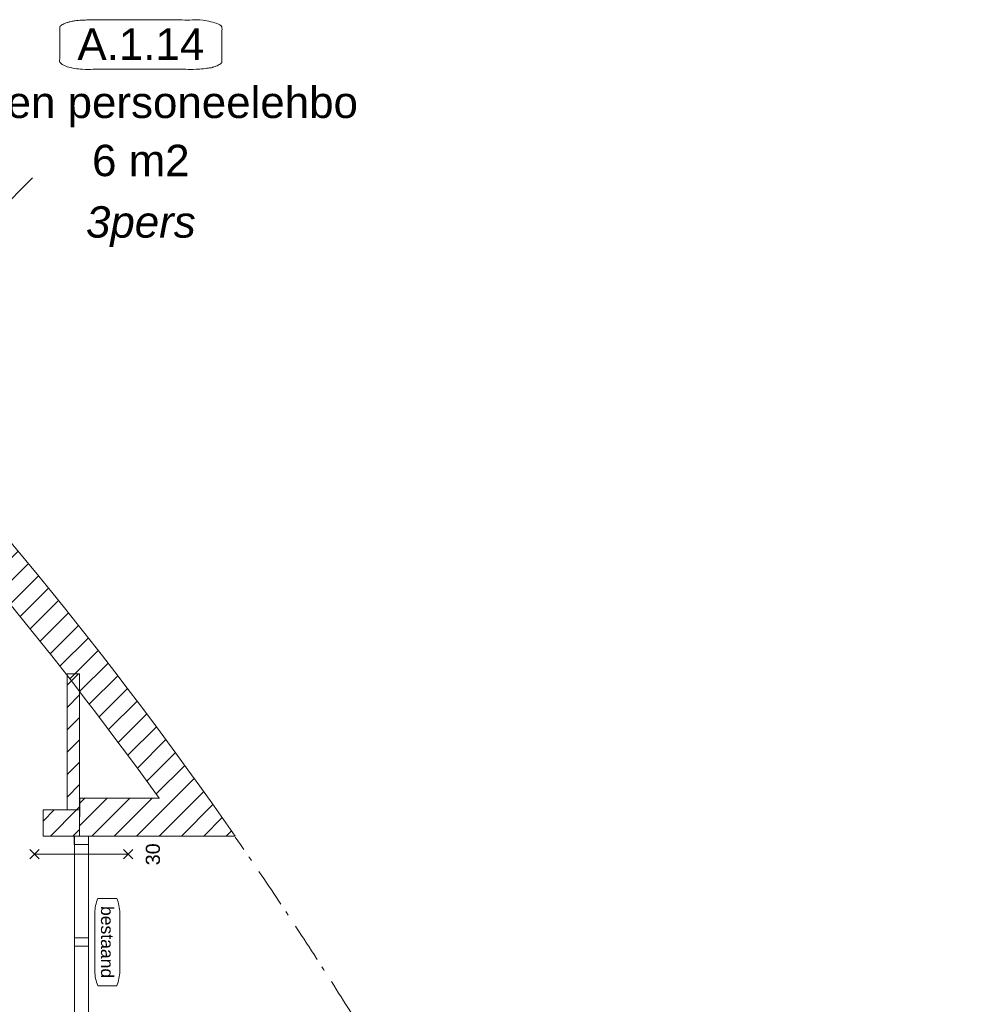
# Model space of a CAD drawing. Header units: millimetres. Extents: x -62314 to 79800, y -34032 to 28340.
# Tile 277 of 277: x 59349 to 67048, y 4876 to 12770. Entities that reach past the tile are written whole.
import ezdxf
from ezdxf.enums import TextEntityAlignment as Align

# ---------------------------------------------------------------- set-up
doc = ezdxf.new("R2010")
doc.units = ezdxf.units.MM
doc.header["$LTSCALE"] = 508
doc.header["$PDMODE"] = 1
doc.header["$PDSIZE"] = -2
doc.linetypes.add('Dash Style-1', pattern=[0.41664, 0.20828, -0.20836])
doc.linetypes.add('Dash Style-6', pattern=[1.0416400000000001, 0.625, -0.20828, 0.06943000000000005, -0.13893])
for name, color, linetype, lineweight in [('(00) tekening-merk kozijn', 40, 'Continuous', 0), ('(00) tekening-stramien-algemeen', 7, 'Dash Style-6', 0), ('(00) tekst-ruimtenummer-algemeen', 8, 'Continuous', 0), ('(00) tekst-ruimtenummer-gradering', 8, 'Continuous', 0), ('(04) bouwaanvraag-brandweer-WBDBO', 142, 'Dash Style-1', 0), ('(22) binnenwanden-X bestaand', 7, 'Continuous', 0), ('None', 7, 'Continuous', 0)]:
    doc.layers.add(name, color=color, linetype=linetype, lineweight=lineweight)
doc.styles.add('Arial', font='Arial')
doc.styles.add('Arial Italic (italic)', font='Arial Italic')
pattern_1 = [(45, (163395.9832225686, 42314.59898773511), (-89.80256121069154, 89.80256121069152), [])]

# ---------------------------------------------------------------- blocks, each defined once
blk = doc.blocks.new('(00)-1-ruimtenummer-200')
at = {"layer": '(00) tekst-ruimtenummer-algemeen', "color": 17, "lineweight": 0, "transparency": 33554687}
blk.add_open_spline([(433.3333333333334, 617.9722222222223), (491.3889916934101, 617.9722222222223), (591.9443416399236, 600.3272716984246), (650, 569.7653208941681), (650, 420.4166666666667), (650, 271.0680124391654), (591.9443416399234, 240.5060616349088), (491.3889916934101, 222.8611111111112), (-1.387778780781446e-13, 222.8611111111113), (-491.3889916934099, 222.8611111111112), (-591.9443416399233, 240.5060616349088), (-650, 271.0680124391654), (-650, 420.4166666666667), (-650.0000000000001, 569.765320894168), (-591.9443416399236, 600.3272716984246), (-491.3889916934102, 617.9722222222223), (-14.5139145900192, 617.9722222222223), (433.3333333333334, 617.9722222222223)], degree=2, knots=[0, 0, 0, 0.01329560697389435, 0.02659121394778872, 0.03988682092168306, 0.2516619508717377, 0.2649575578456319, 0.2782531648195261, 0.2915487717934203, 0.5033239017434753, 0.5166195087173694, 0.5299151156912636, 0.5432107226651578, 0.7549858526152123, 0.7682814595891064, 0.7815770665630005, 0.7948726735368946, 1, 1, 1], dxfattribs=at)
at = {"layer": 'None', "color": 7, "linetype": 'Continuous', "lineweight": 0}
blk.add_point((0, 0), dxfattribs=at)
at = {"layer": '(00) tekst-ruimtenummer-algemeen', "color": 17, "transparency": 33554687, "style": 'Arial'}
for tag, p in [('nummer', (0, 222.8611111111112)), ('naam', (0, -243.4166666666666)), ('oppervlak', (0, -709.6944444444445))]:
    blk.add_attdef(tag, text='', height=251.7216435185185, dxfattribs=at).set_placement(p, align=Align.BOTTOM_CENTER)
at = {"layer": '(00) tekst-ruimtenummer-gradering', "color": 17, "transparency": 33554687, "style": 'Arial Italic (italic)'}
blk.add_attdef('personen', text='', height=251.7216435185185, dxfattribs=at).set_placement((0, -875.472800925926), align=Align.TOP_CENTER)
at = {"layer": 'None', "color": 0, "flags": 1}
blk.add_attdef('klasse', (-1353.233506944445, -1667.782291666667), '', height=251.7216435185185, dxfattribs=at)
blk = doc.blocks.new('00-merk kozijn')
at = {"layer": '(00) tekening-merk kozijn', "color": 2, "lineweight": 0, "transparency": 33554687, "flags": 128}
blk.add_lwpolyline([(233.3333333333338, 50, 0.1053572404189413), (349.3970315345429, 74.73081764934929), (350.0000000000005, 75), (350.0000000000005, 225), (349.3970315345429, 225.2691823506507, 0.1053572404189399), (233.3333333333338, 250), (-233.3333333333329, 250, 0.1053572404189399), (-349.3970315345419, 225.2691823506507), (-349.9999999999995, 225), (-349.9999999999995, 75), (-349.3970315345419, 74.73081764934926, 0.1053572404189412), (-233.3333333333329, 50)], format="xyb", close=True, dxfattribs=at)
at = {"layer": 'None', "color": 7, "linetype": 'Continuous', "lineweight": 0, "transparency": 33554687}
blk.add_point((0, 0), dxfattribs=at)
at = {"layer": '(00) tekening-merk kozijn', "color": 2, "transparency": 33554687, "style": 'Arial'}
blk.add_attdef('MERK', text='', height=100.6886574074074, dxfattribs=at).set_placement((4.547473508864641e-13, 149.8852595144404), align=Align.MIDDLE_CENTER)
blk = doc.blocks.new('Group-31-1')
at = {"layer": 'None', "color": 17, "lineweight": 0, "transparency": 33554687, "flags": 128}
for points in [[(-103609.1740485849, -36156.5697116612), (-103609.1740485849, -36089.5697116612), (-103495.1740485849, -36089.5697116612), (-103495.1740485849, -36156.5697116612)], [(-103609.002839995, -37789.56971166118), (-103609.002839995, -36089.5697116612), (-103495.002839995, -36089.5697116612), (-103495.002839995, -37789.56971166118)], [(-103609.002839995, -36973.06971166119), (-103609.002839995, -36906.06971166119), (-103495.002839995, -36906.06971166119), (-103495.002839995, -36973.06971166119)], [(-103609.174048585, -37789.56971166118), (-103609.174048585, -37722.56971166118), (-103495.174048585, -37722.56971166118), (-103495.174048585, -37789.56971166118)]]:
    blk.add_lwpolyline(points, close=True, dxfattribs=at)
at = {"layer": '(00) tekening-merk kozijn', "color": 1, "transparency": 33554687, "rotation": 270}
blk.add_blockref('00-merk kozijn', (-103495.002839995, -36939.56971166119), dxfattribs=at).add_auto_attribs({'MERK': 'bestaand'})
blk = doc.blocks.new('Group-49-1')
at = {"layer": '(22) binnenwanden-X bestaand', "linetype": 'Continuous', "lineweight": 0, "transparency": 33554687}
h = blk.add_hatch(dxfattribs=at)
h.set_pattern_fill('Brick', style=0, pattern_type=2)
h.set_pattern_definition([(45, (0, 0), (-89.80256121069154, 89.80256121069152), [])])
edge = h.paths.add_edge_path()
edge.add_line((-102928.0971057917, -35785.46946471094), (-102927.7419915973, -35785.64770319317))
edge.add_line((-102927.7419915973, -35785.64770319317), (-103566.2307506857, -35785.64770319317))
edge.add_line((-103566.2307506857, -35785.64770319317), (-103567.516465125, -36089.56971166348))
edge.add_line((-103567.516465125, -36089.56971166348), (-102322.2216917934, -36089.56971166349))
edge.add_line((-102322.2216917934, -36089.56971166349), (-102320.9745354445, -36090.19568285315))
edge.add_line((-102320.9745354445, -36090.19568285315), (-102320.0750755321, -36089.56971166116))
edge.add_line((-102320.0750755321, -36089.56971166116), (-102320.0750755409, -36089.56971164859))
edge.add_arc((-129910.7266470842, -55291.04029986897), 33614.5880071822, 34.83564636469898, 43.73555356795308)
edge.add_line((-105622.8995183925, -32052.23696881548), (-105854.1117729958, -32273.46285636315))
edge.add_arc((-129910.7266469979, -55291.04029979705), 33294.58800707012, 35.86292639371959, 43.735553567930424, ccw=False)
at = {"layer": '(22) binnenwanden-X bestaand', "color": 1, "lineweight": 0, "transparency": 33554687, "flags": 128}
for points in [[(-102320.0750755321, -36089.56971166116), (-102320.0750755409, -36089.56971164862, 0.03885270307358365), (-105622.8995183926, -32052.23696881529)], [(-105854.1117729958, -32273.46285636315, -0.03436433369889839), (-102928.0971057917, -35785.46946471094)]]:
    blk.add_lwpolyline(points, format="xyb", dxfattribs=at)
blk.add_lwpolyline([(-102928.0971057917, -35785.46946471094), (-102927.7419915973, -35785.64770319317), (-103566.2307506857, -35785.64770319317), (-103567.516465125, -36089.56971166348), (-102322.2216917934, -36089.56971166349), (-102320.9745354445, -36090.19568285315)], dxfattribs=at)
blk = doc.blocks.new('Group-29-1')
at = {"layer": '(04) bouwaanvraag-brandweer-WBDBO', "color": 1, "lineweight": 0, "transparency": 33554687}
for p, q in [((37.5, 412.5000000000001), (-37.5, 337.5000000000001)), ((37.5, 337.5000000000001), (-37.5, 412.5000000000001))]:
    blk.add_line(p, q, dxfattribs=at)
blk = doc.blocks.new('Group-30-1')
at = {"layer": '(04) bouwaanvraag-brandweer-WBDBO', "color": 1, "lineweight": 0, "transparency": 33554687}
for p, q in [((37.5, -412.4999999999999), (-37.5, -337.4999999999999)), ((37.5, -337.4999999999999), (-37.5, -412.4999999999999))]:
    blk.add_line(p, q, dxfattribs=at)
blk = doc.blocks.new('brand-30 wbdbo')
at = {"layer": '(04) bouwaanvraag-brandweer-WBDBO', "color": 1, "linetype": 'Continuous', "lineweight": 0, "transparency": 33554687}
blk.add_line((0, 374.9999999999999), (0, -374.9999999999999), dxfattribs=at)
at = {"layer": 'None', "color": 7, "linetype": 'Continuous', "lineweight": 0, "transparency": 33554687}
blk.add_point((0, 0), dxfattribs=at)
at = {"layer": '(04) bouwaanvraag-brandweer-WBDBO', "color": 1, "transparency": 33554687}
for name in ['Group-29-1', 'Group-30-1']:
    blk.add_blockref(name, (0, 0), dxfattribs=at)
at = {"layer": '(04) bouwaanvraag-brandweer-WBDBO', "color": 1, "transparency": 33554687, "insert": (0, -630.6152502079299), "char_height": 113.2747395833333, "attachment_point": 8, "line_spacing_factor": 0.9624483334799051, "style": 'Arial'}
blk.add_mtext('30', dxfattribs=at)
blk = doc.blocks.new('Stramien blok B')
at = {"layer": '(00) tekening-stramien-algemeen', "color": 2, "lineweight": 0, "transparency": 33554687}
blk.add_arc((35700.80820896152, -3868.706813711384), 33612.33099617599, 18.04470810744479, 49.82225263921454, dxfattribs=at)

msp = doc.modelspace()

# ---------------------------------------------------------------- hatches: boundary and pattern name
at = {"layer": '(22) binnenwanden-X bestaand', "linetype": 'Continuous', "lineweight": 0, "transparency": 33554687}
h = msp.add_hatch(dxfattribs=at)
h.set_pattern_fill('Brick', style=0, pattern_type=2)
h.set_pattern_definition(pattern_1)
h.paths.add_polyline_path([(59728.46675744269, 7527), (59828.4667574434, 7527), (59828.4667574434, 6435.02927607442), (59728.46675744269, 6435.02927607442)])
h = msp.add_hatch(dxfattribs=at)
h.set_pattern_fill('Brick', style=0, pattern_type=2)
h.set_pattern_definition(pattern_1)
h.paths.add_polyline_path([(59535.97460513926, 6435.02927607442), (59535.97460513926, 6225.029276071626), (59828.4667574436, 6225.029276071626), (59828.46675744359, 6435.02927607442)])

# ---------------------------------------------------------------- linework, layer by layer
at = {"layer": '(22) binnenwanden-X bestaand', "color": 1, "lineweight": 0, "transparency": 33554687, "flags": 128}
for points in [[(59728.46675744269, 7527), (59828.4667574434, 7527), (59828.4667574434, 6435.02927607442), (59728.46675744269, 6435.02927607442)], [(59535.97460513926, 6435.02927607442), (59535.97460513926, 6225.029276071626), (59828.4667574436, 6225.029276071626), (59828.46675744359, 6435.02927607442)]]:
    msp.add_lwpolyline(points, close=True, dxfattribs=at)
at = {"layer": 'None', "color": 17, "lineweight": 0, "transparency": 33554687}
msp.add_line((57140, 9190), (59452.06162550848, 11502.06162548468), dxfattribs=at)

# ---------------------------------------------------------------- block references
at = {"layer": 'None', "color": 17, "transparency": 33554687}
for name, p, rotation in [('Stramien blok B', (0, 0), 344.9999645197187), ('brand-30 wbdbo', (59843.80917398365, 6078.555569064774), 90)]:
    msp.add_blockref(name, p, dxfattribs=dict(at, rotation=rotation))
for name in ['Group-49-1', 'Group-31-1']:
    msp.add_blockref(name, (163395.9832225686, 42314.59898773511), dxfattribs=at)
ref = msp.add_blockref('(00)-1-ruimtenummer-200', (60320, 12150), dxfattribs=dict(at, xscale=-1))
ref.add_attrib('nummer', 'A.1.14', dxfattribs={"layer": '(00) tekst-ruimtenummer-algemeen', "color": 17, "transparency": 33554687, "height": 251.7216435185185, "style": 'Arial'}).set_placement((60320, 12372.86111111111), align=Align.BOTTOM_CENTER)
ref.add_attrib('naam', 'staf en personeelehbo', dxfattribs={"layer": '(00) tekst-ruimtenummer-algemeen', "color": 17, "transparency": 33554687, "height": 251.7216435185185, "style": 'Arial'}).set_placement((60320, 11906.58333333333), align=Align.BOTTOM_CENTER)
ref.add_attrib('oppervlak', '6 m2', dxfattribs={"layer": '(00) tekst-ruimtenummer-algemeen', "color": 17, "transparency": 33554687, "height": 251.7216435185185, "style": 'Arial'}).set_placement((60320, 11440.30555555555), align=Align.BOTTOM_CENTER)
ref.add_attrib('personen', '3pers', dxfattribs={"layer": '(00) tekst-ruimtenummer-gradering', "color": 17, "transparency": 33554687, "height": 251.7216435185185, "style": 'Arial Italic (italic)'}).set_placement((60320, 11274.52719907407), align=Align.TOP_CENTER)

doc.saveas('drawing.dxf')
